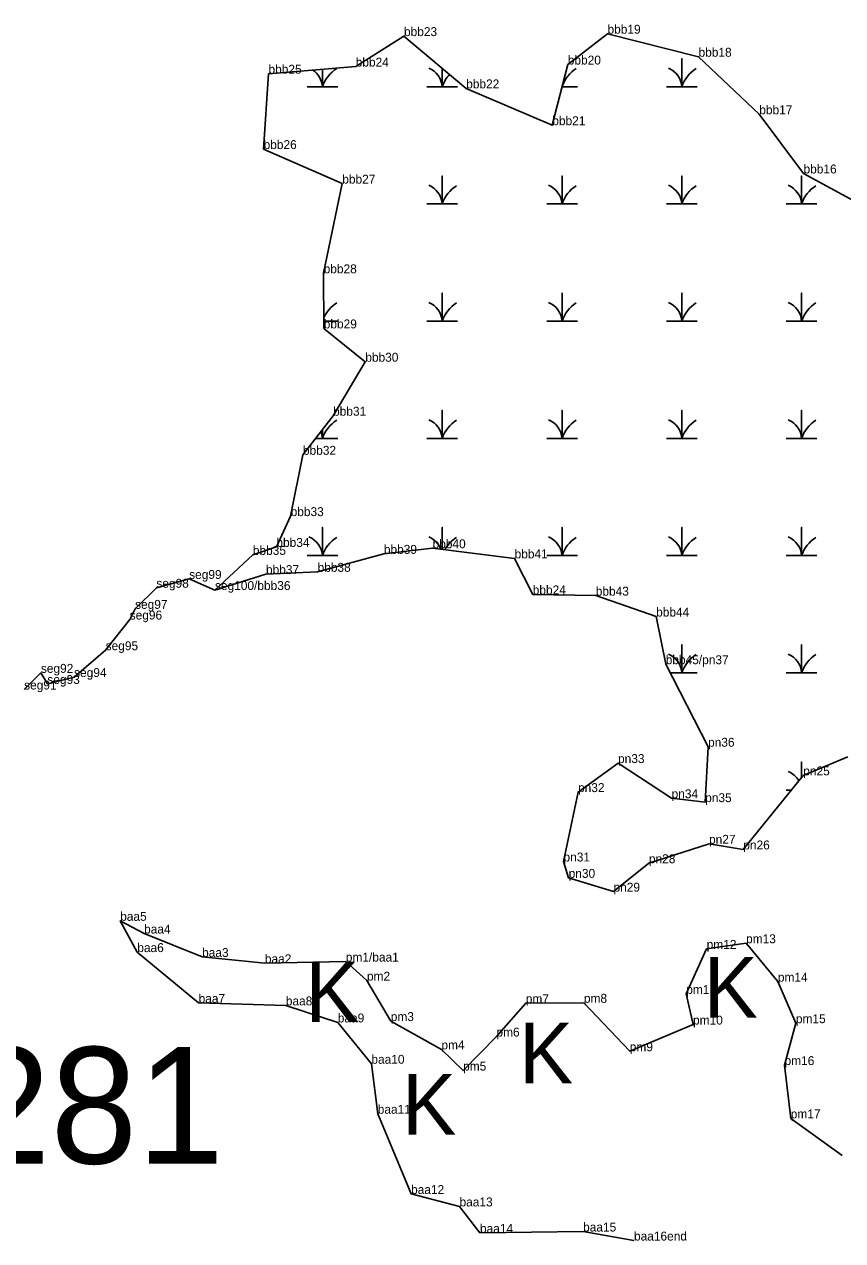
# Model space of a CAD drawing. Extents: x 2072529 to 2268796, y 436423 to 470406.
# Drawn here: x 2241579 to 2242039, y 439770 to 440453 of the extents above; entities that cross this region are included whole.
import ezdxf

# ---------------------------------------------------------------- set-up
doc = ezdxf.new("R2010")
doc.units = 0
for name, color, linetype in [('Default', 7, 'Continuous'), ('Exist Environmental Wetland Boundary', 7, 'Continuous'), ('Exist Environmental Wetland Boundary Cogo Comment', 7, 'Continuous'), ('Exist Hydro Jurisdictional Stream or Body of Water NEU Mitigable', 7, 'Continuous'), ('Exist Hydro Jurisdictional Stream or Body of Water NEU Mitigable Cogo Comment', 7, 'Continuous'), ('Exist Hydro Swamp or Marsh', 7, 'Continuous'), ('Old_Level_20', 7, 'Continuous')]:
    doc.layers.add(name, color=color, linetype=linetype)

msp = doc.modelspace()

# ---------------------------------------------------------------- linework, layer by layer
at = {"layer": 'Exist Environmental Wetland Boundary'}
for points in [[(2241910.02, 439965.92), (2241884.83, 439973.65), (2241881.94, 439982.84), (2241890.1, 440021.8), (2241912.55, 440038.09), (2241942.61, 440018.36), (2241961.47, 440016.15), (2241963.09, 440047.26), (2241939.32, 440093.58), (2241933.95, 440120.35), (2241900.05, 440132.06), (2241864.67, 440132.77), (2241854.49, 440152.99), (2241808.44, 440158.68), (2241781.09, 440155.54), (2241743.9, 440145.45), (2241714.92, 440144.18), (2241686.29, 440135.23), (2241707.54, 440154.97), (2241720.77, 440159.43), (2241728.76, 440176.72), (2241735.66, 440211.14), (2241752.58, 440233.07), (2241770.68, 440263.39), (2241747.34, 440282.09), (2241747.3, 440313.03), (2241757.76, 440363.36), (2241713.58, 440382.76), (2241716.34, 440425.07), (2241765.3, 440429.06), (2241792.39, 440446.18), (2241827.31, 440416.84), (2241875.66, 440396.16), (2241884.35, 440430.22), (2241906.65, 440447.51), (2241957.75, 440434.59), (2241991.85, 440402.29), (2242016.68, 440369.08), (2242057.98, 440346.52)], [(2241910.02, 439965.92), (2241929.89, 439981.88), (2241963.64, 439992.79), (2241982.86, 439989.61), (2242016.52, 440031.17), (2242041.59, 440041.54)], [(2242038.44, 439817.77), (2242009.49, 439838.64), (2242006.02, 439868.54), (2242012.39, 439892.07), (2242002.27, 439915.38), (2241984.42, 439936.96), (2241962.3, 439933.79), (2241950.83, 439908.49), (2241954.65, 439891.3), (2241919.13, 439876.3), (2241893.38, 439903.53), (2241860.76, 439903.32), (2241844.3, 439884.57), (2241825.58, 439865.47), (2241813.41, 439877.37), (2241784.98, 439893.26), (2241771.6, 439915.96), (2241759.74, 439926.65), (2241714.3, 439925.73), (2241679.08, 439929.23), (2241646.5, 439942.39), (2241633.08, 439949.55), (2241642.68, 439931.99), (2241677.1, 439903.45), (2241726.07, 439902.06), (2241755.22, 439892.49), (2241774.09, 439869.29), (2241777.64, 439841.23), (2241796.38, 439796.2), (2241823.58, 439789.22), (2241835.05, 439774.34), (2241892.94, 439775.11), (2241921.5, 439770.05)]]:
    msp.add_lwpolyline(points, dxfattribs=at)
at = {"layer": 'Exist Hydro Jurisdictional Stream or Body of Water NEU Mitigable'}
msp.add_lwpolyline([(2241579.17, 440079.38), (2241588.56, 440088.74), (2241592.19, 440082.5), (2241607.21, 440086.39), (2241624.92, 440101.43), (2241638.41, 440118.65), (2241641.43, 440124.65), (2241653.38, 440136.5), (2241671.8, 440141.44), (2241686.29, 440135.23)], dxfattribs=at)
at = {"layer": 'Exist Hydro Swamp or Marsh'}
for points in [[(2241939.77, 440417.75), (2241948.37, 440417.75), (2241948.37, 440433.53), (2241948.37, 440417.75), (2241956.97, 440417.75)], [(2241738.02, 440417.75), (2241746.62, 440417.75), (2241746.62, 440427.54)], [(2241746.62, 440427.54), (2241746.62, 440417.75), (2241755.22, 440417.75)], [(2241805.27, 440417.75), (2241813.87, 440417.75), (2241813.87, 440428.13)], [(2241813.87, 440428.13), (2241813.87, 440417.75), (2241822.47, 440417.75)], [(2241881.17, 440417.75), (2241889.72, 440417.75)], [(2241805.27, 440351.95), (2241813.87, 440351.95), (2241813.87, 440367.73), (2241813.87, 440351.95), (2241822.47, 440351.95)], [(2241872.52, 440351.95), (2241881.12, 440351.95), (2241881.12, 440367.73), (2241881.12, 440351.95), (2241889.72, 440351.95)], [(2241939.77, 440351.95), (2241948.37, 440351.95), (2241948.37, 440367.73), (2241948.37, 440351.95), (2241956.97, 440351.95)], [(2242007.02, 440351.95), (2242015.62, 440351.95), (2242015.62, 440367.73), (2242015.62, 440351.95), (2242024.22, 440351.95)], [(2241805.27, 440286.15), (2241813.87, 440286.15), (2241813.87, 440301.93), (2241813.87, 440286.15), (2241822.47, 440286.15)], [(2241872.52, 440286.15), (2241881.12, 440286.15), (2241881.12, 440301.93), (2241881.12, 440286.15), (2241889.72, 440286.15)], [(2241939.77, 440286.15), (2241948.37, 440286.15), (2241948.37, 440301.93), (2241948.37, 440286.15), (2241956.97, 440286.15)], [(2242007.02, 440286.15), (2242015.62, 440286.15), (2242015.62, 440301.93), (2242015.62, 440286.15), (2242024.22, 440286.15)], [(2241747.34, 440286.15), (2241755.22, 440286.15)], [(2241805.27, 440220.35), (2241813.87, 440220.35), (2241813.87, 440236.13), (2241813.87, 440220.35), (2241822.47, 440220.35)], [(2241872.52, 440220.35), (2241881.12, 440220.35), (2241881.12, 440236.13), (2241881.12, 440220.35), (2241889.72, 440220.35)], [(2241939.77, 440220.35), (2241948.37, 440220.35), (2241948.37, 440236.13), (2241948.37, 440220.35), (2241956.97, 440220.35)], [(2242007.02, 440220.35), (2242015.62, 440220.35), (2242015.62, 440236.13), (2242015.62, 440220.35), (2242024.22, 440220.35)], [(2241742.77, 440220.35), (2241746.62, 440220.35), (2241746.62, 440225.34)], [(2241746.62, 440225.34), (2241746.62, 440220.35), (2241755.22, 440220.35)], [(2241738.02, 440154.55), (2241746.62, 440154.55), (2241746.62, 440170.33), (2241746.62, 440154.55), (2241755.22, 440154.55)], [(2241813.87, 440158.01), (2241813.87, 440170.33), (2241813.87, 440158.01)], [(2241872.52, 440154.55), (2241881.12, 440154.55), (2241881.12, 440170.33), (2241881.12, 440154.55), (2241889.72, 440154.55)], [(2241939.77, 440154.55), (2241948.37, 440154.55), (2241948.37, 440170.33), (2241948.37, 440154.55), (2241956.97, 440154.55)], [(2242007.02, 440154.55), (2242015.62, 440154.55), (2242015.62, 440170.33), (2242015.62, 440154.55), (2242024.22, 440154.55)], [(2241941.8, 440088.75), (2241948.37, 440088.75), (2241948.37, 440104.53), (2241948.37, 440088.75), (2241956.97, 440088.75)], [(2242007.02, 440088.75), (2242015.62, 440088.75), (2242015.62, 440104.53), (2242015.62, 440088.75), (2242024.22, 440088.75)], [(2242015.62, 440030.05), (2242015.62, 440038.73), (2242015.62, 440030.05)], [(2242007.02, 440022.95), (2242009.86, 440022.95)]]:
    msp.add_lwpolyline(points, dxfattribs=at)
for centre, radius, start, end in [((2241734.36, 440416.86), 12.3, 4.14034, 56.32045), ((2241764.86, 440411.69), 19.22, 122.12745, 161.62219), ((2241801.61, 440416.86), 12.3, 4.14034, 67.53497), ((2241832.11, 440411.69), 19.22, 137.40963, 161.62219), ((2241899.36, 440411.69), 19.22, 122.12745, 160.01375), ((2241936.11, 440416.86), 12.3, 4.14034, 67.53497), ((2241966.61, 440411.69), 19.22, 122.12745, 161.62219), ((2241801.61, 440351.06), 12.3, 4.14034, 67.53497), ((2241832.11, 440345.89), 19.22, 122.12745, 161.62219), ((2241868.86, 440351.06), 12.3, 4.14034, 67.53497), ((2241899.36, 440345.89), 19.22, 122.12745, 161.62219), ((2241936.11, 440351.06), 12.3, 4.14034, 67.53497), ((2241966.61, 440345.89), 19.22, 122.12745, 161.62219), ((2242003.36, 440351.06), 12.3, 4.14034, 67.53497), ((2242033.86, 440345.89), 19.22, 122.12745, 161.62219), ((2241764.86, 440280.09), 19.22, 122.12745, 155.78332), ((2241801.61, 440285.26), 12.3, 4.14034, 67.53497), ((2241832.11, 440280.09), 19.22, 122.12745, 161.62219), ((2241868.86, 440285.26), 12.3, 4.14034, 67.53497), ((2241899.36, 440280.09), 19.22, 122.12745, 161.62219), ((2241936.11, 440285.26), 12.3, 4.14034, 67.53497), ((2241966.61, 440280.09), 19.22, 122.12745, 161.62219), ((2242003.36, 440285.26), 12.3, 4.14034, 67.53497), ((2242033.86, 440280.09), 19.22, 122.12745, 161.62219), ((2241764.86, 440214.29), 19.22, 122.12745, 161.62219), ((2241801.61, 440219.46), 12.3, 4.14034, 67.53497), ((2241832.11, 440214.29), 19.22, 122.12745, 161.62219), ((2241868.86, 440219.46), 12.3, 4.14034, 67.53497), ((2241899.36, 440214.29), 19.22, 122.12745, 161.62219), ((2241936.11, 440219.46), 12.3, 4.14034, 67.53497), ((2241966.61, 440214.29), 19.22, 122.12745, 161.62219), ((2242003.36, 440219.46), 12.3, 4.14034, 67.53497), ((2242033.86, 440214.29), 19.22, 122.12745, 161.62219), ((2241734.36, 440219.46), 12.3, 4.14034, 22.52571), ((2241734.36, 440153.66), 12.3, 4.14034, 67.53497), ((2241764.86, 440148.49), 19.22, 122.12745, 161.62219), ((2241801.61, 440153.66), 12.3, 21.22322, 67.53497), ((2241832.11, 440148.49), 19.22, 122.12745, 150.90651), ((2241868.86, 440153.66), 12.3, 4.14034, 67.53497), ((2241899.36, 440148.49), 19.22, 122.12745, 161.62219), ((2241936.11, 440153.66), 12.3, 4.14034, 67.53497), ((2241966.61, 440148.49), 19.22, 122.12745, 161.62219), ((2242003.36, 440153.66), 12.3, 4.14034, 67.53497), ((2242033.86, 440148.49), 19.22, 122.12745, 161.62219), ((2241936.11, 440087.86), 12.3, 4.14034, 67.53497), ((2241966.61, 440082.69), 19.22, 122.12745, 161.62219), ((2242003.36, 440087.86), 12.3, 4.14034, 67.53497), ((2242033.86, 440082.69), 19.22, 122.12745, 161.62219), ((2242003.36, 440022.06), 12.3, 29.53401, 67.53497)]:
    msp.add_arc(centre, radius, start, end, dxfattribs=at)
at = {"layer": 'Old_Level_20'}
for p, q in [((2241792.39, 440446.18), (2241792.39, 440446.18)), ((2241906.65, 440447.51), (2241906.65, 440447.51)), ((2241957.75, 440434.59), (2241957.75, 440434.59)), ((2241716.34, 440425.07), (2241716.34, 440425.07)), ((2241765.3, 440429.06), (2241765.3, 440429.06)), ((2241884.35, 440430.22), (2241884.35, 440430.22)), ((2241827.31, 440416.84), (2241827.31, 440416.84)), ((2241991.85, 440402.29), (2241991.85, 440402.29)), ((2241875.66, 440396.16), (2241875.66, 440396.16)), ((2241713.58, 440382.76), (2241713.58, 440382.76)), ((2241757.76, 440363.36), (2241757.76, 440363.36)), ((2242016.68, 440369.08), (2242016.68, 440369.08)), ((2241747.3, 440313.03), (2241747.3, 440313.03)), ((2241747.34, 440282.09), (2241747.34, 440282.09)), ((2241770.68, 440263.39), (2241770.68, 440263.39)), ((2241752.58, 440233.07), (2241752.58, 440233.07)), ((2241735.66, 440211.14), (2241735.66, 440211.14)), ((2241728.76, 440176.72), (2241728.76, 440176.72)), ((2241720.77, 440159.43), (2241720.77, 440159.43)), ((2241808.44, 440158.68), (2241808.44, 440158.68)), ((2241707.54, 440154.97), (2241707.54, 440154.97)), ((2241781.09, 440155.54), (2241781.09, 440155.54)), ((2241854.49, 440152.99), (2241854.49, 440152.99)), ((2241743.9, 440145.45), (2241743.9, 440145.45)), ((2241671.8, 440141.44), (2241671.8, 440141.44)), ((2241714.92, 440144.18), (2241714.92, 440144.18)), ((2241653.38, 440136.5), (2241653.38, 440136.5)), ((2241686.29, 440135.23), (2241686.29, 440135.23)), ((2241864.67, 440132.77), (2241864.67, 440132.77)), ((2241900.05, 440132.06), (2241900.05, 440132.06)), ((2241641.43, 440124.65), (2241641.43, 440124.65)), ((2241638.41, 440118.65), (2241638.41, 440118.65)), ((2241933.95, 440120.35), (2241933.95, 440120.35)), ((2241624.92, 440101.43), (2241624.92, 440101.43)), ((2241939.32, 440093.58), (2241939.32, 440093.58)), ((2241588.56, 440088.74), (2241588.56, 440088.74)), ((2241607.21, 440086.39), (2241607.21, 440086.39)), ((2241592.19, 440082.5), (2241592.19, 440082.5)), ((2241963.09, 440047.26), (2241963.09, 440047.26)), ((2241912.55, 440038.09), (2241912.55, 440038.09)), ((2242016.52, 440031.17), (2242016.52, 440031.17)), ((2241890.1, 440021.8), (2241890.1, 440021.8)), ((2241942.61, 440018.36), (2241942.61, 440018.36)), ((2241961.47, 440016.15), (2241961.47, 440016.15)), ((2241963.64, 439992.79), (2241963.64, 439992.79)), ((2241982.86, 439989.61), (2241982.86, 439989.61)), ((2241881.94, 439982.84), (2241881.94, 439982.84)), ((2241929.89, 439981.88), (2241929.89, 439981.88)), ((2241884.83, 439973.65), (2241884.83, 439973.65)), ((2241910.02, 439965.92), (2241910.02, 439965.92)), ((2241633.08, 439949.55), (2241633.08, 439949.55)), ((2241646.5, 439942.39), (2241646.5, 439942.39)), ((2241962.3, 439933.79), (2241962.3, 439933.79)), ((2241984.42, 439936.96), (2241984.42, 439936.96)), ((2241642.68, 439931.99), (2241642.68, 439931.99)), ((2241679.08, 439929.23), (2241679.08, 439929.23)), ((2241759.74, 439926.65), (2241759.74, 439926.65)), ((2241714.3, 439925.73), (2241714.3, 439925.73)), ((2241771.6, 439915.96), (2241771.6, 439915.96)), ((2242002.27, 439915.38), (2242002.27, 439915.38)), ((2241950.83, 439908.49), (2241950.83, 439908.49)), ((2241677.1, 439903.45), (2241677.1, 439903.45)), ((2241726.07, 439902.06), (2241726.07, 439902.06)), ((2241860.76, 439903.32), (2241860.76, 439903.32)), ((2241893.38, 439903.53), (2241893.38, 439903.53)), ((2241755.22, 439892.49), (2241755.22, 439892.49)), ((2241784.98, 439893.26), (2241784.98, 439893.26)), ((2242012.39, 439892.07), (2242012.39, 439892.07)), ((2241954.65, 439891.3), (2241954.65, 439891.3)), ((2241844.3, 439884.57), (2241844.3, 439884.57)), ((2241813.41, 439877.37), (2241813.41, 439877.37)), ((2241919.13, 439876.3), (2241919.13, 439876.3)), ((2241774.09, 439869.29), (2241774.09, 439869.29)), ((2241825.58, 439865.47), (2241825.58, 439865.47)), ((2242006.02, 439868.54), (2242006.02, 439868.54)), ((2241777.64, 439841.23), (2241777.64, 439841.23)), ((2242009.49, 439838.64), (2242009.49, 439838.64)), ((2242038.44, 439817.77), (2242038.44, 439817.77)), ((2241796.38, 439796.2), (2241796.38, 439796.2)), ((2241823.58, 439789.22), (2241823.58, 439789.22)), ((2241835.05, 439774.34), (2241835.05, 439774.34)), ((2241892.94, 439775.11), (2241892.94, 439775.11)), ((2241921.5, 439770.05), (2241921.5, 439770.05))]:
    msp.add_line(p, q, dxfattribs=at)

# ---------------------------------------------------------------- texts
at = {"layer": 'Default'}
msp.add_text('281', height=65.34, dxfattribs=at).set_placement((2241545.45, 439813.28))
at = {"layer": 'Exist Environmental Wetland Boundary Cogo Comment'}
for s, p in [('bbb19', (2241906.65, 440447.51)), ('bbb23', (2241792.39, 440446.18)), ('bbb18', (2241957.75, 440434.59)), ('bbb24', (2241765.3, 440429.06)), ('bbb20', (2241884.35, 440430.22)), ('bbb25', (2241716.34, 440425.07)), ('bbb22', (2241827.31, 440416.84)), ('bbb17', (2241991.85, 440402.29)), ('bbb21', (2241875.66, 440396.16)), ('bbb26', (2241713.58, 440382.76)), ('bbb16', (2242016.68, 440369.08)), ('bbb27', (2241757.76, 440363.36)), ('bbb28', (2241747.3, 440313.03)), ('bbb29', (2241747.34, 440282.09)), ('bbb30', (2241770.68, 440263.39)), ('bbb31', (2241752.58, 440233.07)), ('bbb32', (2241735.66, 440211.14)), ('bbb33', (2241728.76, 440176.72)), ('bbb35', (2241707.54, 440154.97)), ('bbb34', (2241720.77, 440159.43)), ('bbb39', (2241781.09, 440155.54)), ('bbb40', (2241808.44, 440158.68)), ('bbb41', (2241854.49, 440152.99)), ('bbb37', (2241714.92, 440144.18)), ('bbb38', (2241743.9, 440145.45)), ('bbb24', (2241864.67, 440132.77)), ('bbb43', (2241900.05, 440132.06)), ('bbb44', (2241933.95, 440120.35)), ('bbb45/pn37', (2241939.32, 440093.58)), ('pn36', (2241963.09, 440047.26)), ('pn33', (2241912.55, 440038.09)), ('pn25', (2242016.52, 440031.17)), ('pn32', (2241890.1, 440021.8)), ('pn34', (2241942.61, 440018.36)), ('pn35', (2241961.47, 440016.15)), ('pn27', (2241963.64, 439992.79)), ('pn26', (2241982.86, 439989.61)), ('pn31', (2241881.94, 439982.84)), ('pn28', (2241929.89, 439981.88)), ('pn30', (2241884.83, 439973.65)), ('pn29', (2241910.02, 439965.92)), ('baa5', (2241633.08, 439949.55)), ('baa4', (2241646.5, 439942.39)), ('pm13', (2241984.42, 439936.96)), ('baa6', (2241642.68, 439931.99)), ('baa3', (2241679.08, 439929.23)), ('pm12', (2241962.3, 439933.79)), ('baa2', (2241714.3, 439925.73)), ('pm1/baa1', (2241759.74, 439926.65)), ('pm2', (2241771.6, 439915.96)), ('pm14', (2242002.27, 439915.38)), ('pm11', (2241950.83, 439908.49)), ('baa7', (2241677.1, 439903.45)), ('baa8', (2241726.07, 439902.06)), ('pm7', (2241860.76, 439903.32)), ('pm8', (2241893.38, 439903.53)), ('baa9', (2241755.22, 439892.49)), ('pm3', (2241784.98, 439893.26)), ('pm10', (2241954.65, 439891.3)), ('pm15', (2242012.39, 439892.07)), ('pm6', (2241844.3, 439884.57)), ('pm4', (2241813.41, 439877.37)), ('pm9', (2241919.13, 439876.3)), ('baa10', (2241774.09, 439869.29)), ('pm16', (2242006.02, 439868.54)), ('pm5', (2241825.58, 439865.47)), ('baa11', (2241777.64, 439841.23)), ('pm17', (2242009.49, 439838.64)), ('baa12', (2241796.38, 439796.2)), ('baa13', (2241823.58, 439789.22)), ('baa14', (2241835.05, 439774.34)), ('baa15', (2241892.94, 439775.11)), ('baa16end', (2241921.5, 439770.05))]:
    msp.add_text(s, height=5, dxfattribs=at).set_placement(p)
at = {"layer": 'Exist Hydro Jurisdictional Stream or Body of Water NEU Mitigable Cogo Comment'}
for s, p in [('seg99', (2241671.8, 440141.44)), ('seg98', (2241653.38, 440136.5)), ('seg100/bbb36', (2241686.29, 440135.23)), ('seg97', (2241641.43, 440124.65)), ('seg96', (2241638.41, 440118.65)), ('seg95', (2241624.92, 440101.43)), ('seg92', (2241588.56, 440088.74)), ('seg94', (2241607.21, 440086.39)), ('seg91', (2241579.17, 440079.38)), ('seg93', (2241592.19, 440082.5))]:
    msp.add_text(s, height=5, dxfattribs=at).set_placement(p)
at = {"layer": 'Exist Hydro Swamp or Marsh'}
for p in [(2241737.03, 439892.68), (2241960.7, 439895.18), (2241856.98, 439858.32), (2241791.38, 439829.58)]:
    msp.add_text('K', height=34, dxfattribs=at).set_placement(p)

doc.saveas('drawing.dxf')
